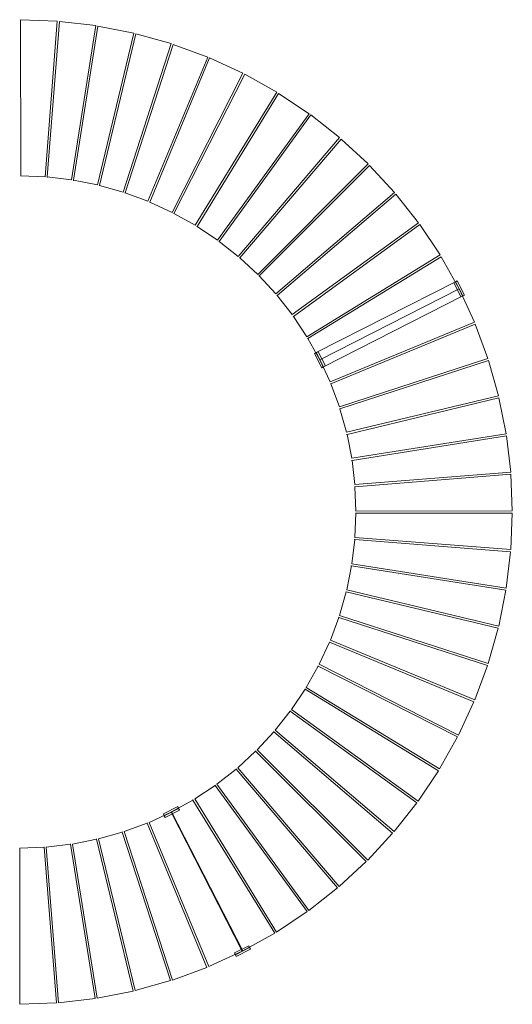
# Model space of a CAD drawing. Header units: metres. Extents: x 538891 to 1080079, y 6588829 to 13178720.
# Tile 616 of 656: x 540294.57 to 540296.41, y 6589244.86 to 6589248.55. Entities that reach past the tile are written whole.
import ezdxf

# ---------------------------------------------------------------- set-up
doc = ezdxf.new("R2010")
doc.units = ezdxf.units.M
doc.header["$LTSCALE"] = 0.4
doc.layers.add('KINO_VORMISTUS', color=7, linetype='Continuous')

msp = doc.modelspace()

# ---------------------------------------------------------------- linework, layer by layer
at = {"layer": 'KINO_VORMISTUS', "color": 7, "linetype": 'Continuous', "lineweight": 5}
for points in [[(540294.664, 6589247.9578), (540294.5728, 6589247.9613), (540294.5723, 6589248.5463), (540294.7095, 6589248.541), (540294.664, 6589247.9578)], [(540294.7095, 6589248.541), (540294.5723, 6589248.5463), (540294.5723, 6589248.5463), (540294.7095, 6589248.541), (540294.7095, 6589248.541)], [(540294.5723, 6589248.5463), (540294.5723, 6589248.5463), (540294.5728, 6589247.9613), (540294.5728, 6589247.9613), (540294.5723, 6589248.5463)], [(540294.5728, 6589247.9613), (540294.664, 6589247.9578), (540294.7095, 6589248.541), (540294.5723, 6589248.5463), (540294.5728, 6589247.9613)], [(540294.7095, 6589248.541), (540294.664, 6589247.9578), (540294.664, 6589247.9578), (540294.7095, 6589248.541), (540294.7095, 6589248.541)], [(540294.7627, 6589247.9462), (540294.672, 6589247.9569), (540294.7174, 6589248.5401), (540294.8538, 6589248.5241), (540294.7627, 6589247.9462)], [(540294.7174, 6589248.5401), (540294.7174, 6589248.5401), (540294.672, 6589247.9569), (540294.672, 6589247.9569), (540294.7174, 6589248.5401)], [(540294.672, 6589247.9569), (540294.7627, 6589247.9462), (540294.8538, 6589248.5241), (540294.7174, 6589248.5401), (540294.672, 6589247.9569)], [(540294.8538, 6589248.5241), (540294.7174, 6589248.5401), (540294.7174, 6589248.5401), (540294.8538, 6589248.5241), (540294.8538, 6589248.5241)], [(540294.8538, 6589248.5241), (540294.7627, 6589247.9462), (540294.7627, 6589247.9462), (540294.8538, 6589248.5241), (540294.8538, 6589248.5241)], [(540294.8601, 6589247.9269), (540294.7705, 6589247.9446), (540294.8616, 6589248.5225), (540294.9962, 6589248.4958), (540294.8601, 6589247.9269)], [(540294.8616, 6589248.5225), (540294.8616, 6589248.5225), (540294.7705, 6589247.9446), (540294.7705, 6589247.9446), (540294.8616, 6589248.5225)], [(540294.7705, 6589247.9446), (540294.8601, 6589247.9269), (540294.9962, 6589248.4958), (540294.8616, 6589248.5225), (540294.7705, 6589247.9446)], [(540294.9962, 6589248.4958), (540294.8616, 6589248.5225), (540294.8616, 6589248.5225), (540294.9962, 6589248.4958), (540294.9962, 6589248.4958)], [(540294.9962, 6589248.4958), (540294.8601, 6589247.9269), (540294.8601, 6589247.9269), (540294.9962, 6589248.4958), (540294.9962, 6589248.4958)], [(540294.9557, 6589247.9), (540294.8678, 6589247.9247), (540295.004, 6589248.4937), (540295.1361, 6589248.4565), (540294.9557, 6589247.9)], [(540295.004, 6589248.4937), (540295.004, 6589248.4937), (540294.8678, 6589247.9247), (540294.8678, 6589247.9247), (540295.004, 6589248.4937)], [(540294.8678, 6589247.9247), (540294.9557, 6589247.9), (540295.1361, 6589248.4565), (540295.004, 6589248.4937), (540294.8678, 6589247.9247)], [(540295.1361, 6589248.4565), (540295.004, 6589248.4937), (540295.004, 6589248.4937), (540295.1361, 6589248.4565), (540295.1361, 6589248.4565)], [(540295.1361, 6589248.4565), (540294.9557, 6589247.9), (540294.9557, 6589247.9), (540295.1361, 6589248.4565), (540295.1361, 6589248.4565)], [(540295.0489, 6589247.8657), (540294.9632, 6589247.8972), (540295.1436, 6589248.4537), (540295.2724, 6589248.4063), (540295.0489, 6589247.8657)], [(540295.1436, 6589248.4537), (540295.1436, 6589248.4537), (540294.9632, 6589247.8972), (540294.9632, 6589247.8972), (540295.1436, 6589248.4537)], [(540294.9632, 6589247.8972), (540295.0489, 6589247.8657), (540295.2724, 6589248.4063), (540295.1436, 6589248.4537), (540294.9632, 6589247.8972)], [(540295.2724, 6589248.4063), (540295.1436, 6589248.4537), (540295.1436, 6589248.4537), (540295.2724, 6589248.4063), (540295.2724, 6589248.4063)], [(540295.2724, 6589248.4063), (540295.0489, 6589247.8657), (540295.0489, 6589247.8657), (540295.2724, 6589248.4063), (540295.2724, 6589248.4063)], [(540295.1392, 6589247.8242), (540295.0562, 6589247.8624), (540295.2797, 6589248.403), (540295.4044, 6589248.3456), (540295.1392, 6589247.8242)], [(540295.2797, 6589248.403), (540295.2797, 6589248.403), (540295.0562, 6589247.8624), (540295.0562, 6589247.8624), (540295.2797, 6589248.403)], [(540295.0562, 6589247.8624), (540295.1392, 6589247.8242), (540295.4044, 6589248.3456), (540295.2797, 6589248.403), (540295.0562, 6589247.8624)], [(540295.4044, 6589248.3456), (540295.2797, 6589248.403), (540295.2797, 6589248.403), (540295.4044, 6589248.3456), (540295.4044, 6589248.3456)], [(540295.4044, 6589248.3456), (540295.1392, 6589247.8242), (540295.1392, 6589247.8242), (540295.4044, 6589248.3456), (540295.4044, 6589248.3456)], [(540295.2259, 6589247.7757), (540295.1462, 6589247.8203), (540295.4114, 6589248.3417), (540295.5312, 6589248.2747), (540295.2259, 6589247.7757)], [(540295.4114, 6589248.3417), (540295.4114, 6589248.3417), (540295.1462, 6589247.8203), (540295.1462, 6589247.8203), (540295.4114, 6589248.3417)], [(540295.1462, 6589247.8203), (540295.2259, 6589247.7757), (540295.5312, 6589248.2747), (540295.4114, 6589248.3417), (540295.1462, 6589247.8203)], [(540295.5312, 6589248.2747), (540295.4114, 6589248.3417), (540295.4114, 6589248.3417), (540295.5312, 6589248.2747), (540295.5312, 6589248.2747)], [(540295.5312, 6589248.2747), (540295.2259, 6589247.7757), (540295.2259, 6589247.7757), (540295.5312, 6589248.2747), (540295.5312, 6589248.2747)], [(540295.3085, 6589247.7206), (540295.2325, 6589247.7713), (540295.5378, 6589248.2703), (540295.652, 6589248.1941), (540295.3085, 6589247.7206)], [(540295.5378, 6589248.2703), (540295.5378, 6589248.2703), (540295.2325, 6589247.7713), (540295.2325, 6589247.7713), (540295.5378, 6589248.2703)], [(540295.2325, 6589247.7713), (540295.3085, 6589247.7206), (540295.652, 6589248.1941), (540295.5378, 6589248.2703), (540295.2325, 6589247.7713)], [(540295.652, 6589248.1941), (540295.5378, 6589248.2703), (540295.5378, 6589248.2703), (540295.652, 6589248.1941), (540295.652, 6589248.1941)], [(540295.652, 6589248.1941), (540295.3085, 6589247.7206), (540295.3085, 6589247.7206), (540295.652, 6589248.1941), (540295.652, 6589248.1941)], [(540295.3866, 6589247.6592), (540295.3148, 6589247.7156), (540295.6583, 6589248.1892), (540295.7661, 6589248.1043), (540295.3866, 6589247.6592)], [(540295.6583, 6589248.1892), (540295.6583, 6589248.1892), (540295.3148, 6589247.7156), (540295.3148, 6589247.7156), (540295.6583, 6589248.1892)], [(540295.3148, 6589247.7156), (540295.3866, 6589247.6592), (540295.7661, 6589248.1043), (540295.6583, 6589248.1892), (540295.3148, 6589247.7156)], [(540295.7661, 6589248.1043), (540295.6583, 6589248.1892), (540295.6583, 6589248.1892), (540295.7661, 6589248.1043), (540295.7661, 6589248.1043)], [(540295.7661, 6589248.1043), (540295.3866, 6589247.6592), (540295.3866, 6589247.6592), (540295.7661, 6589248.1043), (540295.7661, 6589248.1043)], [(540295.4596, 6589247.5918), (540295.3924, 6589247.6537), (540295.772, 6589248.0989), (540295.8729, 6589248.0058), (540295.4596, 6589247.5918)], [(540295.772, 6589248.0989), (540295.772, 6589248.0989), (540295.3924, 6589247.6537), (540295.3924, 6589247.6537), (540295.772, 6589248.0989)], [(540295.3924, 6589247.6537), (540295.4596, 6589247.5918), (540295.8729, 6589248.0058), (540295.772, 6589248.0989), (540295.3924, 6589247.6537)], [(540295.8729, 6589248.0058), (540295.772, 6589248.0989), (540295.772, 6589248.0989), (540295.8729, 6589248.0058), (540295.8729, 6589248.0058)], [(540295.8729, 6589248.0058), (540295.4596, 6589247.5918), (540295.4596, 6589247.5918), (540295.8729, 6589248.0058), (540295.8729, 6589248.0058)], [(540295.527, 6589247.5189), (540295.465, 6589247.5859), (540295.8783, 6589247.9999), (540295.9716, 6589247.8992), (540295.527, 6589247.5189)], [(540295.8783, 6589247.9999), (540295.8783, 6589247.9999), (540295.465, 6589247.5859), (540295.465, 6589247.5859), (540295.8783, 6589247.9999)], [(540295.465, 6589247.5859), (540295.527, 6589247.5189), (540295.9716, 6589247.8992), (540295.8783, 6589247.9999), (540295.465, 6589247.5859)], [(540295.9716, 6589247.8992), (540295.8783, 6589247.9999), (540295.8783, 6589247.9999), (540295.9716, 6589247.8992), (540295.9716, 6589247.8992)], [(540294.5728, 6589247.9613), (540294.664, 6589247.9578), (540294.664, 6589247.9578), (540294.5728, 6589247.9613), (540294.5728, 6589247.9613)], [(540294.5728, 6589247.9613), (540294.5728, 6589247.9596)], [(540294.672, 6589247.9569), (540294.6719, 6589247.9552)], [(540294.672, 6589247.9569), (540294.7627, 6589247.9462), (540294.7627, 6589247.9462), (540294.672, 6589247.9569), (540294.672, 6589247.9569)], [(540294.7705, 6589247.9446), (540294.7703, 6589247.943)], [(540294.7705, 6589247.9446), (540294.8601, 6589247.9269), (540294.8601, 6589247.9269), (540294.7705, 6589247.9446), (540294.7705, 6589247.9446)], [(540294.8678, 6589247.9247), (540294.8674, 6589247.9231)], [(540294.8678, 6589247.9247), (540294.9557, 6589247.9), (540294.9557, 6589247.9), (540294.8678, 6589247.9247), (540294.8678, 6589247.9247)], [(540294.9632, 6589247.8972), (540294.9627, 6589247.8956)], [(540294.9632, 6589247.8972), (540295.0489, 6589247.8657), (540295.0489, 6589247.8657), (540294.9632, 6589247.8972), (540294.9632, 6589247.8972)], [(540295.9716, 6589247.8992), (540295.527, 6589247.5189), (540295.527, 6589247.5189), (540295.9716, 6589247.8992), (540295.9716, 6589247.8992)], [(540295.5886, 6589247.441), (540295.532, 6589247.5126), (540295.9765, 6589247.8929), (540296.0616, 6589247.7852), (540295.5886, 6589247.441)], [(540295.9765, 6589247.8929), (540295.9765, 6589247.8929), (540295.532, 6589247.5126), (540295.532, 6589247.5126), (540295.9765, 6589247.8929)], [(540295.532, 6589247.5126), (540295.5886, 6589247.441), (540296.0616, 6589247.7852), (540295.9765, 6589247.8929), (540295.532, 6589247.5126)], [(540296.0616, 6589247.7852), (540295.9765, 6589247.8929), (540295.9765, 6589247.8929), (540296.0616, 6589247.7852), (540296.0616, 6589247.7852)], [(540295.0562, 6589247.8624), (540295.0556, 6589247.8608)], [(540295.0562, 6589247.8624), (540295.1392, 6589247.8242), (540295.1392, 6589247.8242), (540295.0562, 6589247.8624), (540295.0562, 6589247.8624)], [(540295.1462, 6589247.8203), (540295.1454, 6589247.8188)], [(540295.1462, 6589247.8203), (540295.2259, 6589247.7757), (540295.2259, 6589247.7757), (540295.1462, 6589247.8203), (540295.1462, 6589247.8203)], [(540296.0616, 6589247.7852), (540295.5886, 6589247.441), (540295.5886, 6589247.441), (540296.0616, 6589247.7852), (540296.0616, 6589247.7852)], [(540295.2325, 6589247.7713), (540295.2317, 6589247.7698)], [(540295.2325, 6589247.7713), (540295.3085, 6589247.7206), (540295.3085, 6589247.7206), (540295.2325, 6589247.7713), (540295.2325, 6589247.7713)], [(540295.6438, 6589247.3584), (540295.593, 6589247.4343), (540296.066, 6589247.7785), (540296.1424, 6589247.6645), (540295.6438, 6589247.3584)], [(540296.066, 6589247.7785), (540296.066, 6589247.7785), (540295.593, 6589247.4343), (540295.593, 6589247.4343), (540296.066, 6589247.7785)], [(540295.593, 6589247.4343), (540295.6438, 6589247.3584), (540296.1424, 6589247.6645), (540296.066, 6589247.7785), (540295.593, 6589247.4343)], [(540296.1424, 6589247.6645), (540296.066, 6589247.7785), (540296.066, 6589247.7785), (540296.1424, 6589247.6645), (540296.1424, 6589247.6645)], [(540295.3148, 6589247.7156), (540295.3138, 6589247.7143)], [(540295.3148, 6589247.7156), (540295.3866, 6589247.6592), (540295.3866, 6589247.6592), (540295.3148, 6589247.7156), (540295.3148, 6589247.7156)], [(540295.3924, 6589247.6537), (540295.3913, 6589247.6524)], [(540295.3924, 6589247.6537), (540295.4596, 6589247.5918), (540295.4596, 6589247.5918), (540295.3924, 6589247.6537), (540295.3924, 6589247.6537)], [(540296.1424, 6589247.6645), (540295.6438, 6589247.3584), (540295.6438, 6589247.3584), (540296.1424, 6589247.6645), (540296.1424, 6589247.6645)], [(540295.6924, 6589247.2718), (540295.6477, 6589247.3514), (540296.1463, 6589247.6575), (540296.2135, 6589247.5378), (540295.6924, 6589247.2718)], [(540296.1463, 6589247.6575), (540296.1463, 6589247.6575), (540295.6477, 6589247.3514), (540295.6477, 6589247.3514), (540296.1463, 6589247.6575)], [(540295.6477, 6589247.3514), (540295.6924, 6589247.2718), (540296.2135, 6589247.5378), (540296.1463, 6589247.6575), (540295.6477, 6589247.3514)], [(540296.2135, 6589247.5378), (540296.1463, 6589247.6575), (540296.1463, 6589247.6575), (540296.2135, 6589247.5378), (540296.2135, 6589247.5378)], [(540295.465, 6589247.5859), (540295.4638, 6589247.5847)], [(540295.465, 6589247.5859), (540295.527, 6589247.5189), (540295.527, 6589247.5189), (540295.465, 6589247.5859), (540295.465, 6589247.5859)], [(540296.2135, 6589247.5378), (540296.1998, 6589247.5645), (540295.6788, 6589247.2985), (540295.6924, 6589247.2718), (540296.2135, 6589247.5378)], [(540295.6788, 6589247.2985), (540296.1998, 6589247.5645), (540296.1998, 6589247.5645), (540295.6788, 6589247.2985), (540295.6788, 6589247.2985)], [(540296.1998, 6589247.5645), (540296.2135, 6589247.5378), (540295.6924, 6589247.2718), (540295.6788, 6589247.2985), (540296.1998, 6589247.5645)], [(540296.2065, 6589247.5679), (540296.2338, 6589247.5145), (540296.2204, 6589247.5076), (540296.1931, 6589247.5611), (540296.2065, 6589247.5679)], [(540296.2065, 6589247.5679), (540296.2338, 6589247.5145), (540296.2204, 6589247.5076), (540296.1931, 6589247.5611), (540296.2065, 6589247.5679)], [(540296.1931, 6589247.5611), (540296.2065, 6589247.5679)], [(540296.2204, 6589247.5076), (540296.2271, 6589247.511), (540296.1998, 6589247.5645), (540296.1931, 6589247.5611), (540296.2204, 6589247.5076)], [(540296.2204, 6589247.5076), (540296.2271, 6589247.511), (540296.1998, 6589247.5645), (540296.1931, 6589247.5611), (540296.2204, 6589247.5076)], [(540296.2204, 6589247.5076), (540296.2204, 6589247.5076), (540296.1931, 6589247.5611), (540296.1931, 6589247.5611), (540296.2204, 6589247.5076)], [(540296.2204, 6589247.5076), (540296.2204, 6589247.5076), (540296.1931, 6589247.5611), (540296.1931, 6589247.5611), (540296.2204, 6589247.5076)], [(540296.2065, 6589247.5679), (540296.1998, 6589247.5645), (540296.2271, 6589247.511), (540296.2338, 6589247.5145), (540296.2065, 6589247.5679)], [(540296.2065, 6589247.5679), (540296.1998, 6589247.5645), (540296.2271, 6589247.511), (540296.2338, 6589247.5145), (540296.2065, 6589247.5679)], [(540296.2271, 6589247.511), (540296.1998, 6589247.5645), (540296.1998, 6589247.5645), (540296.2271, 6589247.511), (540296.2271, 6589247.511)], [(540296.2271, 6589247.511), (540296.1998, 6589247.5645), (540296.1998, 6589247.5645), (540296.2271, 6589247.511), (540296.2271, 6589247.511)], [(540296.1998, 6589247.5645), (540296.2135, 6589247.5378), (540296.2135, 6589247.5378), (540296.1998, 6589247.5645), (540296.1998, 6589247.5645)], [(540296.2065, 6589247.5679), (540296.2338, 6589247.5145), (540296.2338, 6589247.5145), (540296.2065, 6589247.5679), (540296.2065, 6589247.5679)], [(540296.2065, 6589247.5679), (540296.2338, 6589247.5145), (540296.2338, 6589247.5145), (540296.2065, 6589247.5679), (540296.2065, 6589247.5679)], [(540296.2271, 6589247.511), (540296.2135, 6589247.5378), (540295.6924, 6589247.2718), (540295.7061, 6589247.2451), (540296.2271, 6589247.511)], [(540295.6924, 6589247.2718), (540296.2135, 6589247.5378), (540296.2135, 6589247.5378), (540295.6924, 6589247.2718), (540295.6924, 6589247.2718)], [(540296.2135, 6589247.5378), (540296.2271, 6589247.511), (540295.7061, 6589247.2451), (540295.6924, 6589247.2718), (540296.2135, 6589247.5378)], [(540296.2135, 6589247.5378), (540295.6924, 6589247.2718), (540295.6924, 6589247.2718), (540296.2135, 6589247.5378), (540296.2135, 6589247.5378)], [(540295.7307, 6589247.1889), (540295.6924, 6589247.2718), (540296.2135, 6589247.5378), (540296.271, 6589247.4132), (540295.7307, 6589247.1889)], [(540296.2135, 6589247.5378), (540296.2135, 6589247.5378), (540295.6924, 6589247.2718), (540295.6924, 6589247.2718), (540296.2135, 6589247.5378)], [(540295.6924, 6589247.2718), (540295.7307, 6589247.1889), (540296.271, 6589247.4132), (540296.2135, 6589247.5378), (540295.6924, 6589247.2718)], [(540296.2135, 6589247.5378), (540295.6924, 6589247.2718), (540295.6924, 6589247.2718), (540296.2135, 6589247.5378), (540296.2135, 6589247.5378)], [(540296.2135, 6589247.5378), (540296.2271, 6589247.511), (540296.2271, 6589247.511), (540296.2135, 6589247.5378), (540296.2135, 6589247.5378)], [(540296.271, 6589247.4132), (540296.2135, 6589247.5378), (540296.2135, 6589247.5378), (540296.271, 6589247.4132), (540296.271, 6589247.4132)], [(540295.532, 6589247.5126), (540295.5307, 6589247.5115)], [(540295.532, 6589247.5126), (540295.5886, 6589247.441), (540295.5886, 6589247.441), (540295.532, 6589247.5126), (540295.532, 6589247.5126)], [(540296.2271, 6589247.511), (540295.7061, 6589247.2451), (540295.7061, 6589247.2451), (540296.2271, 6589247.511), (540296.2271, 6589247.511)], [(540295.593, 6589247.4343), (540295.5917, 6589247.4333)], [(540295.593, 6589247.4343), (540295.6438, 6589247.3584), (540295.6438, 6589247.3584), (540295.593, 6589247.4343), (540295.593, 6589247.4343)], [(540296.271, 6589247.4132), (540295.7307, 6589247.1889), (540295.7307, 6589247.1889), (540296.271, 6589247.4132), (540296.271, 6589247.4132)], [(540295.7652, 6589247.0957), (540295.7335, 6589247.1814), (540296.2738, 6589247.4057), (540296.3214, 6589247.2769), (540295.7652, 6589247.0957)], [(540296.2738, 6589247.4057), (540296.2738, 6589247.4057), (540295.7335, 6589247.1814), (540295.7335, 6589247.1814), (540296.2738, 6589247.4057)], [(540295.7335, 6589247.1814), (540295.7652, 6589247.0957), (540296.3214, 6589247.2769), (540296.2738, 6589247.4057), (540295.7335, 6589247.1814)], [(540296.3214, 6589247.2769), (540296.2738, 6589247.4057), (540296.2738, 6589247.4057), (540296.3214, 6589247.2769), (540296.3214, 6589247.2769)], [(540295.6477, 6589247.3514), (540295.6463, 6589247.3505)], [(540295.6477, 6589247.3514), (540295.6924, 6589247.2718), (540295.6924, 6589247.2718), (540295.6477, 6589247.3514), (540295.6477, 6589247.3514)], [(540295.6993, 6589247.2418), (540295.672, 6589247.2952), (540295.6854, 6589247.3021), (540295.7127, 6589247.2486), (540295.6993, 6589247.2418)], [(540295.6994, 6589247.2417), (540295.6721, 6589247.2951), (540295.6855, 6589247.3019), (540295.7127, 6589247.2485), (540295.6994, 6589247.2417)], [(540295.6854, 6589247.3021), (540295.6787, 6589247.2987), (540295.706, 6589247.2452), (540295.7127, 6589247.2486), (540295.6854, 6589247.3021)], [(540295.6855, 6589247.3019), (540295.6788, 6589247.2985), (540295.7061, 6589247.2451), (540295.7127, 6589247.2485), (540295.6855, 6589247.3019)], [(540295.6854, 6589247.3021), (540295.6854, 6589247.3021), (540295.7127, 6589247.2486), (540295.7127, 6589247.2486), (540295.6854, 6589247.3021)], [(540295.6855, 6589247.3019), (540295.6855, 6589247.3019), (540295.7127, 6589247.2485), (540295.7127, 6589247.2485), (540295.6855, 6589247.3019)], [(540295.6993, 6589247.2418), (540295.706, 6589247.2452), (540295.6787, 6589247.2987), (540295.672, 6589247.2952), (540295.6993, 6589247.2418)], [(540295.6993, 6589247.2418), (540295.672, 6589247.2952), (540295.672, 6589247.2952), (540295.6993, 6589247.2418), (540295.6993, 6589247.2418)], [(540295.6994, 6589247.2417), (540295.7061, 6589247.2451), (540295.6788, 6589247.2985), (540295.6721, 6589247.2951), (540295.6994, 6589247.2417)], [(540295.6994, 6589247.2417), (540295.6721, 6589247.2951), (540295.6721, 6589247.2951), (540295.6994, 6589247.2417), (540295.6994, 6589247.2417)], [(540295.6787, 6589247.2987), (540295.706, 6589247.2452), (540295.706, 6589247.2452), (540295.6787, 6589247.2987), (540295.6787, 6589247.2987)], [(540295.6924, 6589247.2718), (540295.6788, 6589247.2985), (540295.6788, 6589247.2985), (540295.6924, 6589247.2718), (540295.6924, 6589247.2718)], [(540295.6788, 6589247.2985), (540295.7061, 6589247.2451), (540295.7061, 6589247.2451), (540295.6788, 6589247.2985), (540295.6788, 6589247.2985)], [(540295.6924, 6589247.2718), (540295.6909, 6589247.271)], [(540295.7061, 6589247.2451), (540295.6924, 6589247.2718), (540295.6924, 6589247.2718), (540295.7061, 6589247.2451), (540295.7061, 6589247.2451)], [(540295.6924, 6589247.2718), (540295.7307, 6589247.1889), (540295.7307, 6589247.1889), (540295.6924, 6589247.2718), (540295.6924, 6589247.2718)], [(540296.3214, 6589247.2769), (540295.7652, 6589247.0957), (540295.7652, 6589247.0957), (540296.3214, 6589247.2769), (540296.3214, 6589247.2769)], [(540295.7922, 6589247.0001), (540295.7674, 6589247.088), (540296.3236, 6589247.2692), (540296.3609, 6589247.1371), (540295.7922, 6589247.0001)], [(540296.3236, 6589247.2692), (540296.3236, 6589247.2692), (540295.7674, 6589247.088), (540295.7674, 6589247.088), (540296.3236, 6589247.2692)], [(540295.7674, 6589247.088), (540295.7922, 6589247.0001), (540296.3609, 6589247.1371), (540296.3236, 6589247.2692), (540295.7674, 6589247.088)], [(540296.3609, 6589247.1371), (540296.3236, 6589247.2692), (540296.3236, 6589247.2692), (540296.3609, 6589247.1371), (540296.3609, 6589247.1371)], [(540295.7335, 6589247.1814), (540295.7319, 6589247.1807)], [(540295.7335, 6589247.1814), (540295.7652, 6589247.0957), (540295.7652, 6589247.0957), (540295.7335, 6589247.1814), (540295.7335, 6589247.1814)], [(540296.3609, 6589247.1371), (540295.7922, 6589247.0001), (540295.7922, 6589247.0001), (540296.3609, 6589247.1371), (540296.3609, 6589247.1371)], [(540295.8117, 6589246.9027), (540295.7938, 6589246.9923), (540296.3625, 6589247.1293), (540296.3894, 6589246.9947), (540295.8117, 6589246.9027)], [(540296.3625, 6589247.1293), (540296.3625, 6589247.1293), (540295.7938, 6589246.9923), (540295.7938, 6589246.9923), (540296.3625, 6589247.1293)], [(540295.7938, 6589246.9923), (540295.8117, 6589246.9027), (540296.3894, 6589246.9947), (540296.3625, 6589247.1293), (540295.7938, 6589246.9923)], [(540296.3894, 6589246.9947), (540296.3625, 6589247.1293), (540296.3625, 6589247.1293), (540296.3894, 6589246.9947), (540296.3894, 6589246.9947)], [(540295.7674, 6589247.088), (540295.7657, 6589247.0875)], [(540295.7674, 6589247.088), (540295.7922, 6589247.0001), (540295.7922, 6589247.0001), (540295.7674, 6589247.088), (540295.7674, 6589247.088)], [(540295.7938, 6589246.9923), (540295.7921, 6589246.9919)], [(540295.7938, 6589246.9923), (540295.8117, 6589246.9027), (540295.8117, 6589246.9027), (540295.7938, 6589246.9923), (540295.7938, 6589246.9923)], [(540296.3894, 6589246.9947), (540295.8117, 6589246.9027), (540295.8117, 6589246.9027), (540296.3894, 6589246.9947), (540296.3894, 6589246.9947)], [(540295.8234, 6589246.8041), (540295.8126, 6589246.8948), (540296.3903, 6589246.9867), (540296.4066, 6589246.8505), (540295.8234, 6589246.8041)], [(540296.3903, 6589246.9867), (540296.3903, 6589246.9867), (540295.8126, 6589246.8948), (540295.8126, 6589246.8948), (540296.3903, 6589246.9867)], [(540295.8126, 6589246.8948), (540295.8234, 6589246.8041), (540296.4066, 6589246.8505), (540296.3903, 6589246.9867), (540295.8126, 6589246.8948)], [(540296.4066, 6589246.8505), (540296.3903, 6589246.9867), (540296.3903, 6589246.9867), (540296.4066, 6589246.8505), (540296.4066, 6589246.8505)], [(540295.8126, 6589246.8948), (540295.8109, 6589246.8945)], [(540295.8126, 6589246.8948), (540295.8234, 6589246.8041), (540295.8234, 6589246.8041), (540295.8126, 6589246.8948), (540295.8126, 6589246.8948)], [(540296.4066, 6589246.8505), (540295.8234, 6589246.8041), (540295.8234, 6589246.8041), (540296.4066, 6589246.8505), (540296.4066, 6589246.8505)], [(540295.8274, 6589246.7049), (540295.8237, 6589246.7961), (540296.4069, 6589246.8425), (540296.4124, 6589246.7053), (540295.8274, 6589246.7049)], [(540296.4069, 6589246.8425), (540296.4069, 6589246.8425), (540295.8237, 6589246.7961), (540295.8237, 6589246.7961), (540296.4069, 6589246.8425)], [(540295.8237, 6589246.7961), (540295.8274, 6589246.7049), (540296.4124, 6589246.7053), (540296.4069, 6589246.8425), (540295.8237, 6589246.7961)], [(540296.4124, 6589246.7053), (540296.4069, 6589246.8425), (540296.4069, 6589246.8425), (540296.4124, 6589246.7053), (540296.4124, 6589246.7053)], [(540295.8237, 6589246.7961), (540295.822, 6589246.796)], [(540295.8237, 6589246.7961), (540295.8274, 6589246.7049), (540295.8274, 6589246.7049), (540295.8237, 6589246.7961), (540295.8237, 6589246.7961)], [(540295.8236, 6589246.6056), (540295.8271, 6589246.6969), (540296.4121, 6589246.6973), (540296.4068, 6589246.5602), (540295.8236, 6589246.6056)], [(540295.8271, 6589246.6969), (540295.8236, 6589246.6056), (540296.4068, 6589246.5602), (540296.4121, 6589246.6973), (540295.8271, 6589246.6969)], [(540295.8271, 6589246.6969), (540295.8236, 6589246.6056), (540295.8236, 6589246.6056), (540295.8271, 6589246.6969), (540295.8271, 6589246.6969)], [(540295.8271, 6589246.6969), (540295.8254, 6589246.6969)], [(540296.4121, 6589246.6973), (540296.4121, 6589246.6973), (540295.8271, 6589246.6969), (540295.8271, 6589246.6969), (540296.4121, 6589246.6973)], [(540296.4124, 6589246.7053), (540295.8274, 6589246.7049), (540295.8274, 6589246.7049), (540296.4124, 6589246.7053), (540296.4124, 6589246.7053)], [(540296.4068, 6589246.5602), (540296.4121, 6589246.6973), (540296.4121, 6589246.6973), (540296.4068, 6589246.5602), (540296.4068, 6589246.5602)], [(540296.4068, 6589246.5602), (540295.8236, 6589246.6056), (540295.8236, 6589246.6056), (540296.4068, 6589246.5602), (540296.4068, 6589246.5602)], [(540295.812, 6589246.507), (540295.8226, 6589246.5977), (540296.4059, 6589246.5522), (540296.3898, 6589246.4159), (540295.812, 6589246.507)], [(540295.8226, 6589246.5977), (540295.812, 6589246.507), (540295.812, 6589246.507), (540295.8226, 6589246.5977), (540295.8226, 6589246.5977)], [(540295.8226, 6589246.5977), (540295.812, 6589246.507), (540296.3898, 6589246.4159), (540296.4059, 6589246.5522), (540295.8226, 6589246.5977)], [(540295.8226, 6589246.5977), (540295.8209, 6589246.5978)], [(540296.4059, 6589246.5522), (540296.4059, 6589246.5522), (540295.8226, 6589246.5977), (540295.8226, 6589246.5977), (540296.4059, 6589246.5522)], [(540296.3898, 6589246.4159), (540296.4059, 6589246.5522), (540296.4059, 6589246.5522), (540296.3898, 6589246.4159), (540296.3898, 6589246.4159)], [(540295.7927, 6589246.4095), (540295.8104, 6589246.4991), (540296.3883, 6589246.408), (540296.3616, 6589246.2734), (540295.7927, 6589246.4095)], [(540295.8104, 6589246.4991), (540295.7927, 6589246.4095), (540295.7927, 6589246.4095), (540295.8104, 6589246.4991), (540295.8104, 6589246.4991)], [(540295.8104, 6589246.4991), (540295.7927, 6589246.4095), (540296.3616, 6589246.2734), (540296.3883, 6589246.408), (540295.8104, 6589246.4991)], [(540295.8104, 6589246.4991), (540295.8087, 6589246.4994)], [(540296.3883, 6589246.408), (540296.3883, 6589246.408), (540295.8104, 6589246.4991), (540295.8104, 6589246.4991), (540296.3883, 6589246.408)], [(540296.3898, 6589246.4159), (540295.812, 6589246.507), (540295.812, 6589246.507), (540296.3898, 6589246.4159), (540296.3898, 6589246.4159)], [(540295.7658, 6589246.3139), (540295.7905, 6589246.4018), (540296.3594, 6589246.2657), (540296.3223, 6589246.1336), (540295.7658, 6589246.3139)], [(540295.7905, 6589246.4018), (540295.7658, 6589246.3139), (540295.7658, 6589246.3139), (540295.7905, 6589246.4018), (540295.7905, 6589246.4018)], [(540295.7905, 6589246.4018), (540295.7658, 6589246.3139), (540296.3223, 6589246.1336), (540296.3594, 6589246.2657), (540295.7905, 6589246.4018)], [(540295.7905, 6589246.4018), (540295.7888, 6589246.4022)], [(540296.3594, 6589246.2657), (540296.3594, 6589246.2657), (540295.7905, 6589246.4018), (540295.7905, 6589246.4018), (540296.3594, 6589246.2657)], [(540296.3616, 6589246.2734), (540295.7927, 6589246.4095), (540295.7927, 6589246.4095), (540296.3616, 6589246.2734), (540296.3616, 6589246.2734)], [(540296.3616, 6589246.2734), (540296.3883, 6589246.408), (540296.3883, 6589246.408), (540296.3616, 6589246.2734), (540296.3616, 6589246.2734)], [(540295.7315, 6589246.2207), (540295.763, 6589246.3064), (540296.3195, 6589246.126), (540296.2721, 6589245.9972), (540295.7315, 6589246.2207)], [(540295.763, 6589246.3064), (540295.7315, 6589246.2207), (540295.7315, 6589246.2207), (540295.763, 6589246.3064), (540295.763, 6589246.3064)], [(540295.763, 6589246.3064), (540295.7315, 6589246.2207), (540296.2721, 6589245.9972), (540296.3195, 6589246.126), (540295.763, 6589246.3064)], [(540295.763, 6589246.3064), (540295.7614, 6589246.3069)], [(540296.3195, 6589246.126), (540296.3195, 6589246.126), (540295.763, 6589246.3064), (540295.763, 6589246.3064), (540296.3195, 6589246.126)], [(540296.3223, 6589246.1336), (540295.7658, 6589246.3139), (540295.7658, 6589246.3139), (540296.3223, 6589246.1336), (540296.3223, 6589246.1336)], [(540296.3223, 6589246.1336), (540296.3594, 6589246.2657), (540296.3594, 6589246.2657), (540296.3223, 6589246.1336), (540296.3223, 6589246.1336)], [(540295.69, 6589246.1305), (540295.7281, 6589246.2134), (540296.2688, 6589245.99), (540296.2114, 6589245.8653), (540295.69, 6589246.1305)], [(540295.7281, 6589246.2134), (540295.69, 6589246.1305), (540295.69, 6589246.1305), (540295.7281, 6589246.2134), (540295.7281, 6589246.2134)], [(540295.7281, 6589246.2134), (540295.69, 6589246.1305), (540296.2114, 6589245.8653), (540296.2688, 6589245.99), (540295.7281, 6589246.2134)], [(540295.7281, 6589246.2134), (540295.7265, 6589246.2141)], [(540296.2688, 6589245.99), (540296.2688, 6589245.99), (540295.7281, 6589246.2134), (540295.7281, 6589246.2134), (540296.2688, 6589245.99)], [(540296.2721, 6589245.9972), (540295.7315, 6589246.2207), (540295.7315, 6589246.2207), (540296.2721, 6589245.9972), (540296.2721, 6589245.9972)], [(540295.6415, 6589246.0438), (540295.686, 6589246.1235), (540296.2075, 6589245.8583), (540296.1405, 6589245.7385), (540295.6415, 6589246.0438)], [(540295.686, 6589246.1235), (540295.6415, 6589246.0438), (540295.6415, 6589246.0438), (540295.686, 6589246.1235), (540295.686, 6589246.1235)], [(540295.686, 6589246.1235), (540295.6415, 6589246.0438), (540296.1405, 6589245.7385), (540296.2075, 6589245.8583), (540295.686, 6589246.1235)], [(540295.686, 6589246.1235), (540295.6845, 6589246.1242)], [(540296.2075, 6589245.8583), (540296.2075, 6589245.8583), (540295.686, 6589246.1235), (540295.686, 6589246.1235), (540296.2075, 6589245.8583)], [(540296.2114, 6589245.8653), (540295.69, 6589246.1305), (540295.69, 6589246.1305), (540296.2114, 6589245.8653), (540296.2114, 6589245.8653)], [(540296.2721, 6589245.9972), (540296.3195, 6589246.126), (540296.3195, 6589246.126), (540296.2721, 6589245.9972), (540296.2721, 6589245.9972)], [(540295.5864, 6589245.9611), (540295.637, 6589246.0371), (540296.1361, 6589245.7318), (540296.0599, 6589245.6176), (540295.5864, 6589245.9611)], [(540295.637, 6589246.0371), (540295.5864, 6589245.9611), (540295.5864, 6589245.9611), (540295.637, 6589246.0371), (540295.637, 6589246.0371)], [(540295.637, 6589246.0371), (540295.5864, 6589245.9611), (540296.0599, 6589245.6176), (540296.1361, 6589245.7318), (540295.637, 6589246.0371)], [(540295.637, 6589246.0371), (540295.6356, 6589246.038)], [(540296.1361, 6589245.7318), (540296.1361, 6589245.7318), (540295.637, 6589246.0371), (540295.637, 6589246.0371), (540296.1361, 6589245.7318)], [(540296.1405, 6589245.7385), (540295.6415, 6589246.0438), (540295.6415, 6589246.0438), (540296.1405, 6589245.7385), (540296.1405, 6589245.7385)], [(540296.2114, 6589245.8653), (540296.2688, 6589245.99), (540296.2688, 6589245.99), (540296.2114, 6589245.8653), (540296.2114, 6589245.8653)], [(540295.5249, 6589245.8831), (540295.5814, 6589245.9548), (540296.0549, 6589245.6113), (540295.9701, 6589245.5035), (540295.5249, 6589245.8831)], [(540295.5814, 6589245.9548), (540295.5249, 6589245.8831), (540295.5249, 6589245.8831), (540295.5814, 6589245.9548), (540295.5814, 6589245.9548)], [(540295.5814, 6589245.9548), (540295.5249, 6589245.8831), (540295.9701, 6589245.5035), (540296.0549, 6589245.6113), (540295.5814, 6589245.9548)], [(540295.5814, 6589245.9548), (540295.58, 6589245.9558)], [(540296.0549, 6589245.6113), (540296.0549, 6589245.6113), (540295.5814, 6589245.9548), (540295.5814, 6589245.9548), (540296.0549, 6589245.6113)], [(540296.0599, 6589245.6176), (540295.5864, 6589245.9611), (540295.5864, 6589245.9611), (540296.0599, 6589245.6176), (540296.0599, 6589245.6176)], [(540295.4576, 6589245.8101), (540295.5195, 6589245.8772), (540295.9646, 6589245.4976), (540295.8715, 6589245.3967), (540295.4576, 6589245.8101)], [(540295.5195, 6589245.8772), (540295.4576, 6589245.8101), (540295.4576, 6589245.8101), (540295.5195, 6589245.8772), (540295.5195, 6589245.8772)], [(540295.5195, 6589245.8772), (540295.4576, 6589245.8101), (540295.8715, 6589245.3967), (540295.9646, 6589245.4976), (540295.5195, 6589245.8772)], [(540295.5195, 6589245.8772), (540295.5182, 6589245.8783)], [(540295.9646, 6589245.4976), (540295.9646, 6589245.4976), (540295.5195, 6589245.8772), (540295.5195, 6589245.8772), (540295.9646, 6589245.4976)], [(540295.9701, 6589245.5035), (540295.5249, 6589245.8831), (540295.5249, 6589245.8831), (540295.9701, 6589245.5035), (540295.9701, 6589245.5035)], [(540296.1405, 6589245.7385), (540296.2075, 6589245.8583), (540296.2075, 6589245.8583), (540296.1405, 6589245.7385), (540296.1405, 6589245.7385)], [(540295.3847, 6589245.7426), (540295.4517, 6589245.8046), (540295.8657, 6589245.3913), (540295.7649, 6589245.2981), (540295.3847, 6589245.7426)], [(540295.4517, 6589245.8046), (540295.3847, 6589245.7426), (540295.3847, 6589245.7426), (540295.4517, 6589245.8046), (540295.4517, 6589245.8046)], [(540295.4517, 6589245.8046), (540295.3847, 6589245.7426), (540295.7649, 6589245.2981), (540295.8657, 6589245.3913), (540295.4517, 6589245.8046)], [(540295.4517, 6589245.8046), (540295.4505, 6589245.8059)], [(540295.8657, 6589245.3913), (540295.8657, 6589245.3913), (540295.4517, 6589245.8046), (540295.4517, 6589245.8046), (540295.8657, 6589245.3913)], [(540295.8715, 6589245.3967), (540295.4576, 6589245.8101), (540295.4576, 6589245.8101), (540295.8715, 6589245.3967), (540295.8715, 6589245.3967)], [(540295.3067, 6589245.6811), (540295.3784, 6589245.7376), (540295.7587, 6589245.2931), (540295.6509, 6589245.208), (540295.3067, 6589245.6811)], [(540295.3784, 6589245.7376), (540295.3067, 6589245.6811), (540295.3067, 6589245.6811), (540295.3784, 6589245.7376), (540295.3784, 6589245.7376)], [(540295.3784, 6589245.7376), (540295.3067, 6589245.6811), (540295.6509, 6589245.208), (540295.7587, 6589245.2931), (540295.3784, 6589245.7376)], [(540295.3784, 6589245.7376), (540295.3773, 6589245.7389)], [(540295.7587, 6589245.2931), (540295.7587, 6589245.2931), (540295.3784, 6589245.7376), (540295.3784, 6589245.7376), (540295.7587, 6589245.2931)], [(540295.7649, 6589245.2981), (540295.3847, 6589245.7426), (540295.3847, 6589245.7426), (540295.7649, 6589245.2981), (540295.7649, 6589245.2981)], [(540296.0599, 6589245.6176), (540296.1361, 6589245.7318), (540296.1361, 6589245.7318), (540296.0599, 6589245.6176), (540296.0599, 6589245.6176)], [(540295.3001, 6589245.6766), (540295.2991, 6589245.678)], [(540295.6509, 6589245.208), (540295.3067, 6589245.6811), (540295.3067, 6589245.6811), (540295.6509, 6589245.208), (540295.6509, 6589245.208)], [(540295.2242, 6589245.6258), (540295.3001, 6589245.6766), (540295.6443, 6589245.2036), (540295.5302, 6589245.1272), (540295.2242, 6589245.6258)], [(540295.3001, 6589245.6766), (540295.2242, 6589245.6258), (540295.2242, 6589245.6258), (540295.3001, 6589245.6766), (540295.3001, 6589245.6766)], [(540295.3001, 6589245.6766), (540295.2242, 6589245.6258), (540295.5302, 6589245.1272), (540295.6443, 6589245.2036), (540295.3001, 6589245.6766)], [(540295.6443, 6589245.2036), (540295.6443, 6589245.2036), (540295.3001, 6589245.6766), (540295.3001, 6589245.6766), (540295.6443, 6589245.2036)], [(540295.1375, 6589245.5772), (540295.2172, 6589245.6219), (540295.5232, 6589245.1233), (540295.4035, 6589245.0562), (540295.1375, 6589245.5772)], [(540295.2172, 6589245.6219), (540295.1375, 6589245.5772), (540295.1375, 6589245.5772), (540295.2172, 6589245.6219), (540295.2172, 6589245.6219)], [(540295.2172, 6589245.6219), (540295.1375, 6589245.5772), (540295.4035, 6589245.0562), (540295.5232, 6589245.1233), (540295.2172, 6589245.6219)], [(540295.2172, 6589245.6219), (540295.2163, 6589245.6233)], [(540295.5232, 6589245.1233), (540295.5232, 6589245.1233), (540295.2172, 6589245.6219), (540295.2172, 6589245.6219), (540295.5232, 6589245.1233)], [(540295.5302, 6589245.1272), (540295.2242, 6589245.6258), (540295.2242, 6589245.6258), (540295.5302, 6589245.1272), (540295.5302, 6589245.1272)], [(540295.9701, 6589245.5035), (540296.0549, 6589245.6113), (540296.0549, 6589245.6113), (540295.9701, 6589245.5035), (540295.9701, 6589245.5035)], [(540295.0529, 6589245.538), (540295.1358, 6589245.5763), (540295.4017, 6589245.0553), (540295.2771, 6589244.9977), (540295.0529, 6589245.538)], [(540295.1358, 6589245.5763), (540295.0529, 6589245.538), (540295.0529, 6589245.538), (540295.1358, 6589245.5763), (540295.1358, 6589245.5763)], [(540295.1358, 6589245.5763), (540295.0529, 6589245.538), (540295.2771, 6589244.9977), (540295.4017, 6589245.0553), (540295.1358, 6589245.5763)], [(540295.1067, 6589245.5699), (540295.1101, 6589245.5632), (540295.1635, 6589245.5905), (540295.1601, 6589245.5972), (540295.1067, 6589245.5699)], [(540295.1067, 6589245.5699), (540295.1601, 6589245.5972), (540295.1669, 6589245.5838), (540295.1135, 6589245.5565), (540295.1067, 6589245.5699)], [(540295.1067, 6589245.5699), (540295.1601, 6589245.5972), (540295.1601, 6589245.5972), (540295.1067, 6589245.5699), (540295.1067, 6589245.5699)], [(540295.1135, 6589245.5565), (540295.1067, 6589245.5699)], [(540295.1669, 6589245.5838), (540295.1635, 6589245.5905), (540295.1101, 6589245.5632), (540295.1135, 6589245.5565), (540295.1669, 6589245.5838)], [(540295.1635, 6589245.5905), (540295.1101, 6589245.5632), (540295.1101, 6589245.5632), (540295.1635, 6589245.5905), (540295.1635, 6589245.5905)], [(540295.1669, 6589245.5838), (540295.1669, 6589245.5838), (540295.1135, 6589245.5565), (540295.1135, 6589245.5565), (540295.1669, 6589245.5838)], [(540295.1358, 6589245.5763), (540295.135, 6589245.5778)], [(540295.4017, 6589245.0553), (540295.4017, 6589245.0553), (540295.1358, 6589245.5763), (540295.1358, 6589245.5763), (540295.4017, 6589245.0553)], [(540295.4035, 6589245.0562), (540295.1375, 6589245.5772), (540295.1375, 6589245.5772), (540295.4035, 6589245.0562), (540295.4035, 6589245.0562)], [(540295.1601, 6589245.5972), (540295.1669, 6589245.5838)], [(540294.9597, 6589245.5036), (540295.0454, 6589245.5352), (540295.2696, 6589244.9949), (540295.1409, 6589244.9473), (540294.9597, 6589245.5036)], [(540295.0454, 6589245.5352), (540294.9597, 6589245.5036), (540294.9597, 6589245.5036), (540295.0454, 6589245.5352), (540295.0454, 6589245.5352)], [(540295.0454, 6589245.5352), (540294.9597, 6589245.5036), (540295.1409, 6589244.9473), (540295.2696, 6589244.9949), (540295.0454, 6589245.5352)], [(540295.0454, 6589245.5352), (540295.0447, 6589245.5368)], [(540295.2696, 6589244.9949), (540295.2696, 6589244.9949), (540295.0454, 6589245.5352), (540295.0454, 6589245.5352), (540295.2696, 6589244.9949)], [(540295.2771, 6589244.9977), (540295.0529, 6589245.538), (540295.0529, 6589245.538), (540295.2771, 6589244.9977), (540295.2771, 6589244.9977)], [(540294.8641, 6589245.4765), (540294.952, 6589245.5014), (540295.1332, 6589244.9451), (540295.0011, 6589244.9078), (540294.8641, 6589245.4765)], [(540294.952, 6589245.5014), (540294.8641, 6589245.4765), (540294.8641, 6589245.4765), (540294.952, 6589245.5014), (540294.952, 6589245.5014)], [(540294.952, 6589245.5014), (540294.8641, 6589245.4765), (540295.0011, 6589244.9078), (540295.1332, 6589244.9451), (540294.952, 6589245.5014)], [(540294.952, 6589245.5014), (540294.9515, 6589245.503)], [(540295.1332, 6589244.9451), (540295.1332, 6589244.9451), (540294.952, 6589245.5014), (540294.952, 6589245.5014), (540295.1332, 6589244.9451)], [(540295.1409, 6589244.9473), (540294.9597, 6589245.5036), (540294.9597, 6589245.5036), (540295.1409, 6589244.9473), (540295.1409, 6589244.9473)], [(540295.8715, 6589245.3967), (540295.9646, 6589245.4976), (540295.9646, 6589245.4976), (540295.8715, 6589245.3967), (540295.8715, 6589245.3967)], [(540294.7588, 6589245.4561), (540294.7585, 6589245.4578)], [(540294.7667, 6589245.4571), (540294.8563, 6589245.4749), (540294.9933, 6589244.9062), (540294.8587, 6589244.8793), (540294.7667, 6589245.4571)], [(540294.8563, 6589245.4749), (540294.7667, 6589245.4571), (540294.7667, 6589245.4571), (540294.8563, 6589245.4749), (540294.8563, 6589245.4749)], [(540294.8563, 6589245.4749), (540294.7667, 6589245.4571), (540294.8587, 6589244.8793), (540294.9933, 6589244.9062), (540294.8563, 6589245.4749)], [(540294.8587, 6589244.8793), (540294.7667, 6589245.4571), (540294.7667, 6589245.4571), (540294.8587, 6589244.8793), (540294.8587, 6589244.8793)], [(540294.8563, 6589245.4749), (540294.8559, 6589245.4766)], [(540294.9933, 6589244.9062), (540294.9933, 6589244.9062), (540294.8563, 6589245.4749), (540294.8563, 6589245.4749), (540294.9933, 6589244.9062)], [(540295.0011, 6589244.9078), (540294.8641, 6589245.4765), (540294.8641, 6589245.4765), (540295.0011, 6589244.9078), (540295.0011, 6589244.9078)], [(540294.5688, 6589245.4413), (540294.6601, 6589245.445), (540294.7064, 6589244.8618), (540294.5693, 6589244.8563), (540294.5688, 6589245.4413)], [(540294.6601, 6589245.445), (540294.5688, 6589245.4413), (540294.5688, 6589245.4413), (540294.6601, 6589245.445), (540294.6601, 6589245.445)], [(540294.6601, 6589245.445), (540294.5688, 6589245.4413), (540294.5693, 6589244.8563), (540294.7064, 6589244.8618), (540294.6601, 6589245.445)], [(540294.5693, 6589244.8563), (540294.5688, 6589245.4413), (540294.5688, 6589245.4413), (540294.5693, 6589244.8563), (540294.5693, 6589244.8563)], [(540294.6601, 6589245.445), (540294.66, 6589245.4467)], [(540294.7064, 6589244.8618), (540294.7064, 6589244.8618), (540294.6601, 6589245.445), (540294.6601, 6589245.445), (540294.7064, 6589244.8618)], [(540294.6681, 6589245.4453), (540294.7588, 6589245.4561), (540294.8507, 6589244.8784), (540294.7144, 6589244.8622), (540294.6681, 6589245.4453)], [(540294.7588, 6589245.4561), (540294.6681, 6589245.4453), (540294.6681, 6589245.4453), (540294.7588, 6589245.4561), (540294.7588, 6589245.4561)], [(540294.7588, 6589245.4561), (540294.6681, 6589245.4453), (540294.7144, 6589244.8622), (540294.8507, 6589244.8784), (540294.7588, 6589245.4561)], [(540294.7144, 6589244.8622), (540294.6681, 6589245.4453), (540294.6681, 6589245.4453), (540294.7144, 6589244.8622), (540294.7144, 6589244.8622)], [(540294.8507, 6589244.8784), (540294.8507, 6589244.8784), (540294.7588, 6589245.4561), (540294.7588, 6589245.4561), (540294.8507, 6589244.8784)], [(540295.7649, 6589245.2981), (540295.8657, 6589245.3913), (540295.8657, 6589245.3913), (540295.7649, 6589245.2981), (540295.7649, 6589245.2981)], [(540295.6509, 6589245.208), (540295.7587, 6589245.2931), (540295.7587, 6589245.2931), (540295.6509, 6589245.208), (540295.6509, 6589245.208)], [(540295.5302, 6589245.1272), (540295.6443, 6589245.2036), (540295.6443, 6589245.2036), (540295.5302, 6589245.1272), (540295.5302, 6589245.1272)], [(540295.4035, 6589245.0562), (540295.5232, 6589245.1233), (540295.5232, 6589245.1233), (540295.4035, 6589245.0562), (540295.4035, 6589245.0562)], [(540295.2771, 6589244.9977), (540295.4017, 6589245.0553), (540295.4017, 6589245.0553), (540295.2771, 6589244.9977), (540295.2771, 6589244.9977)], [(540295.4328, 6589245.0627), (540295.3793, 6589245.0354), (540295.3725, 6589245.0488), (540295.4259, 6589245.076), (540295.4328, 6589245.0627)], [(540295.3725, 6589245.0488), (540295.3725, 6589245.0488), (540295.4259, 6589245.076), (540295.4259, 6589245.076), (540295.3725, 6589245.0488)], [(540295.3725, 6589245.0488), (540295.3759, 6589245.0421), (540295.4294, 6589245.0694), (540295.4259, 6589245.076), (540295.3725, 6589245.0488)], [(540295.4328, 6589245.0627), (540295.4294, 6589245.0694), (540295.3759, 6589245.0421), (540295.3793, 6589245.0354), (540295.4328, 6589245.0627)], [(540295.3759, 6589245.0421), (540295.4294, 6589245.0694), (540295.4294, 6589245.0694), (540295.3759, 6589245.0421), (540295.3759, 6589245.0421)], [(540295.4328, 6589245.0627), (540295.3793, 6589245.0354), (540295.3793, 6589245.0354), (540295.4328, 6589245.0627), (540295.4328, 6589245.0627)], [(540295.1409, 6589244.9473), (540295.2696, 6589244.9949), (540295.2696, 6589244.9949), (540295.1409, 6589244.9473), (540295.1409, 6589244.9473)], [(540295.0011, 6589244.9078), (540295.1332, 6589244.9451), (540295.1332, 6589244.9451), (540295.0011, 6589244.9078), (540295.0011, 6589244.9078)], [(540294.8587, 6589244.8793), (540294.9933, 6589244.9062), (540294.9933, 6589244.9062), (540294.8587, 6589244.8793), (540294.8587, 6589244.8793)], [(540294.7144, 6589244.8622), (540294.8507, 6589244.8784), (540294.8507, 6589244.8784), (540294.7144, 6589244.8622), (540294.7144, 6589244.8622)], [(540294.5693, 6589244.8563), (540294.7064, 6589244.8618), (540294.7064, 6589244.8618), (540294.5693, 6589244.8563), (540294.5693, 6589244.8563)]]:
    msp.add_lwpolyline(points, dxfattribs=at)

doc.saveas('drawing.dxf')
